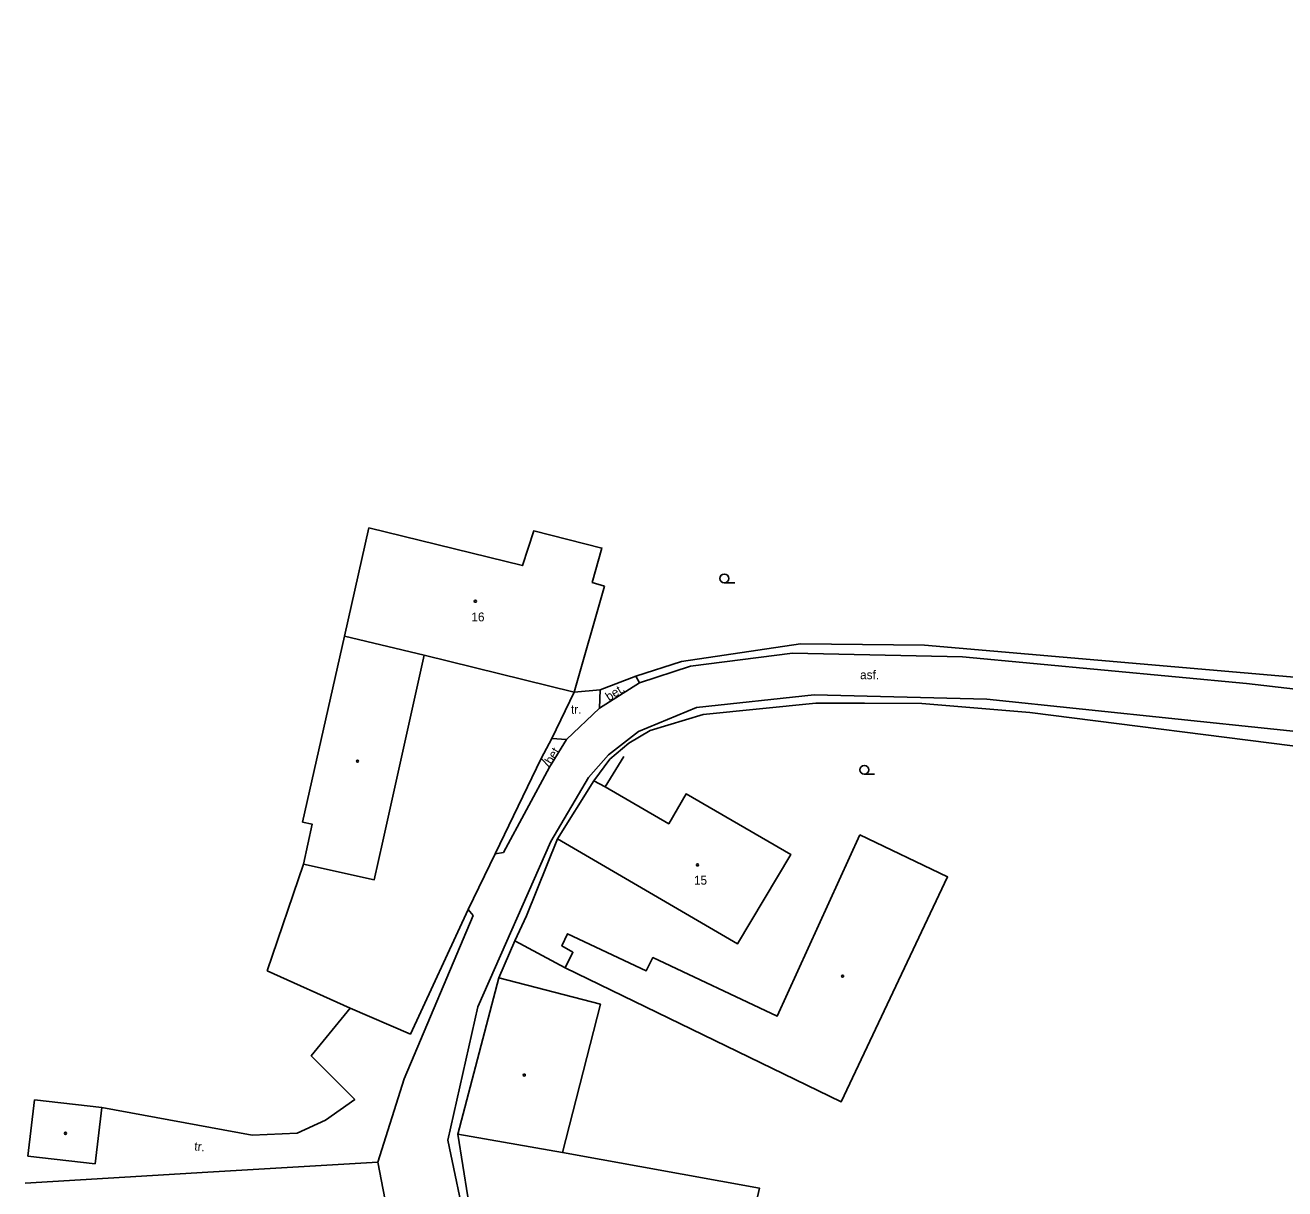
# Model space of a CAD drawing. Extents: x -794191 to -788944, y -1117087 to -1105044.
# Drawn here: x -793648 to -793541.2, y -1109191.6 to -1109092.9 of the extents above; entities that cross this region are included whole.
import ezdxf

# ---------------------------------------------------------------- set-up
doc = ezdxf.new("R2010")
doc.units = 0
for name, color, linetype in [('Doplněk polohopisu', 7, 'Continuous'), ('Hranice - ploty_ zdi', 7, 'Continuous'), ('Komunikace', 7, 'Continuous'), ('Pomocné popisy', 7, 'Continuous'), ('Stavební objekty', 7, 'Continuous'), ('Značky druhů budov', 7, 'Continuous'), ('Značky druhů pozemků', 7, 'Continuous'), ('Čísla popisná', 7, 'Continuous')]:
    doc.layers.add(name, color=color, linetype=linetype)

msp = doc.modelspace()

# ---------------------------------------------------------------- linework, layer by layer
at = {"layer": 'Doplněk polohopisu'}
msp.add_lwpolyline([(-793648, -1109191.12), (-793632.5, -1109190.18), (-793618.08, -1109189.35)], dxfattribs=at)
at = {"layer": 'Hranice - ploty_ zdi'}
for p, q in [((-793571.72, -1109145.49), (-793538.64, -1109148.36)), ((-793599.23, -1109149.27), (-793596.22, -1109148.11)), ((-793603.34, -1109153.4), (-793601.45, -1109149.48)), ((-793601.45, -1109149.48), (-793599.23, -1109149.27)), ((-793576.8, -1109150.4), (-793580.94, -1109150.42)), ((-793538.28, -1109154.31), (-793562.78, -1109151.19)), ((-793604.24, -1109155.11), (-793603.34, -1109153.4)), ((-793608.15, -1109163.18), (-793604.24, -1109155.11)), ((-793605.49, -1109168.45), (-793602.86, -1109161.91)), ((-793624.4, -1109164.05), (-793627.47, -1109173.1)), ((-793610.42, -1109167.9), (-793608.15, -1109163.18)), ((-793605.49, -1109168.45), (-793606.48, -1109170.58)), ((-793606.48, -1109170.58), (-793607.84, -1109173.7)), ((-793602.21, -1109172.86), (-793606.48, -1109170.58)), ((-793641.49, -1109184.7), (-793628.75, -1109187.04)), ((-793628.75, -1109187.04), (-793624.94, -1109186.89))]:
    msp.add_line(p, q, dxfattribs=at)
for points in [[(-793596.22, -1109148.11), (-793592.33, -1109146.87), (-793582.23, -1109145.38), (-793571.72, -1109145.49)], [(-793580.94, -1109150.42), (-793590.5, -1109151.37), (-793594.99, -1109152.73), (-793596.81, -1109153.79), (-793598.41, -1109155.17), (-793599.78, -1109157.01)], [(-793562.78, -1109151.19), (-793571.96, -1109150.44), (-793576.8, -1109150.4)], [(-793627.47, -1109173.1), (-793620.45, -1109176.28), (-793615.33, -1109178.48), (-793610.42, -1109167.9)], [(-793624.94, -1109186.89), (-793622.52, -1109185.78), (-793620.05, -1109184.01), (-793623.74, -1109180.31), (-793620.45, -1109176.28)]]:
    msp.add_lwpolyline(points, dxfattribs=at)
at = {"layer": 'Komunikace'}
for p, q in [((-793596.22, -1109148.11), (-793595.9, -1109148.68)), ((-793599.28, -1109150.84), (-793595.9, -1109148.68)), ((-793599.28, -1109150.84), (-793599.23, -1109149.27)), ((-793603.34, -1109153.4), (-793602.09, -1109153.5)), ((-793603.53, -1109155.84), (-793602.09, -1109153.5)), ((-793604.24, -1109155.11), (-793603.53, -1109155.84)), ((-793608.15, -1109163.18), (-793607.43, -1109163.08)), ((-793610.42, -1109167.9), (-793610, -1109168.43)), ((-793616.76, -1109196.25), (-793618.08, -1109189.35))]:
    msp.add_line(p, q, dxfattribs=at)
for points in [[(-793595.9, -1109148.68), (-793591.57, -1109147.27), (-793582.91, -1109146.17), (-793568.49, -1109146.49), (-793544.41, -1109148.75), (-793511.66, -1109152.53), (-793493.96, -1109153.83), (-793484.83, -1109152.51), (-793471.03, -1109147.29), (-793457.83, -1109145.51), (-793446.49, -1109144.21), (-793439.99, -1109141.87), (-793433.23, -1109137.81), (-793425.96, -1109130.1), (-793414.93, -1109115.37), (-793402.13, -1109092.91)], [(-793426.92, -1109161.58), (-793427.48, -1109158.9), (-793435.5, -1109151.4), (-793443.61, -1109148.54), (-793468.53, -1109150.49), (-793482.27, -1109155.59), (-793493.83, -1109157.03), (-793503.45, -1109156.86), (-793533.98, -1109153.45), (-793566.44, -1109150.07), (-793581.07, -1109149.69), (-793591.05, -1109150.79), (-793595.99, -1109152.81), (-793598.54, -1109154.79), (-793600.21, -1109156.71), (-793603.41, -1109162.15), (-793609.61, -1109176.16), (-793612.16, -1109187.46), (-793610.55, -1109195.16), (-793607.46, -1109200.75), (-793595.6, -1109212.08), (-793586.73, -1109222.93), (-793578.2, -1109235.09), (-793559.39, -1109261.08)], [(-793602.09, -1109153.5), (-793599.28, -1109150.84)], [(-793607.43, -1109163.08), (-793603.53, -1109155.84)], [(-793618.08, -1109189.35), (-793615.87, -1109182.27), (-793610, -1109168.43)]]:
    msp.add_lwpolyline(points, dxfattribs=at)
at = {"layer": 'Stavební objekty'}
for p, q in [((-793601.45, -1109149.48), (-793598.86, -1109140.49)), ((-793647.21, -1109184.04), (-793647.79, -1109188.83)), ((-793647.21, -1109184.04), (-793641.49, -1109184.7)), ((-793641.49, -1109184.7), (-793642.07, -1109189.49)), ((-793647.79, -1109188.83), (-793642.07, -1109189.49))]:
    msp.add_line(p, q, dxfattribs=at)
for points in [[(-793598.86, -1109140.49), (-793599.91, -1109140.18), (-793599.08, -1109137.26), (-793604.86, -1109135.8), (-793605.82, -1109138.74), (-793618.84, -1109135.55), (-793620.91, -1109144.73), (-793624.47, -1109160.49), (-793623.66, -1109160.68), (-793624.4, -1109164.05), (-793618.4, -1109165.39), (-793617.67, -1109162.12), (-793614.16, -1109146.34)], [(-793620.91, -1109144.73), (-793614.16, -1109146.34), (-793601.45, -1109149.48)], [(-793602.86, -1109161.91), (-793599.78, -1109157.01), (-793598.82, -1109157.5), (-793597.22, -1109154.92)], [(-793602.86, -1109161.91), (-793587.58, -1109170.81), (-793583.05, -1109163.25), (-793591.95, -1109158.11), (-793593.41, -1109160.64), (-793598.82, -1109157.5)], [(-793607.84, -1109173.7), (-793611.31, -1109186.96), (-793610.02, -1109194.93)], [(-793602.42, -1109188.53), (-793599.21, -1109175.94), (-793607.84, -1109173.7)], [(-793610.02, -1109194.93), (-793587.43, -1109198.99), (-793585.73, -1109191.54), (-793602.42, -1109188.53), (-793611.31, -1109186.96)]]:
    msp.add_lwpolyline(points, dxfattribs=at)
msp.add_lwpolyline([(-793577.21, -1109161.59), (-793569.76, -1109165.14), (-793578.78, -1109184.22), (-793602.21, -1109172.86), (-793601.55, -1109171.53), (-793602.48, -1109171), (-793601.99, -1109169.96), (-793595.33, -1109173.11), (-793594.76, -1109171.98), (-793584.21, -1109176.95)], close=True, dxfattribs=at)
at = {"layer": 'Značky druhů budov'}
for centre in [(-793609.82, -1109141.77), (-793619.81, -1109155.33), (-793590.98, -1109164.13), (-793578.67, -1109173.57), (-793605.67, -1109181.95), (-793644.59, -1109186.89)]:
    msp.add_circle(centre, 0.0875, dxfattribs=at)
at = {"layer": 'Značky druhů pozemků'}
for p, q in [((-793588.7, -1109140.205), (-793587.825, -1109140.205)), ((-793576.83, -1109156.435), (-793575.955, -1109156.435))]:
    msp.add_line(p, q, dxfattribs=at)
for centre in [(-793588.7, -1109139.83), (-793576.83, -1109156.06)]:
    msp.add_circle(centre, 0.375, dxfattribs=at)

# ---------------------------------------------------------------- texts
at = {"layer": 'Pomocné popisy'}
for s, p in [('asf.', (-793577.19, -1109148.38)), ('tr.', (-793601.71, -1109151.31))]:
    msp.add_text(s, height=0.75, dxfattribs=at).set_placement(p)
for s, rotation, p in [('bet.', 32.75023, (-793598.483, -1109150.258)), ('bet.', 59.03624, (-793603.342, -1109155.657)), ('tr.', 354.75136, (-793633.68, -1109188.34))]:
    msp.add_text(s, height=0.75, rotation=rotation, dxfattribs=at).set_placement(p)
at = {"layer": 'Čísla popisná'}
for s, p in [('16', (-793610.16, -1109143.47)), ('15', (-793591.28, -1109165.8))]:
    msp.add_text(s, height=0.75, dxfattribs=at).set_placement(p)

doc.saveas('drawing.dxf')
